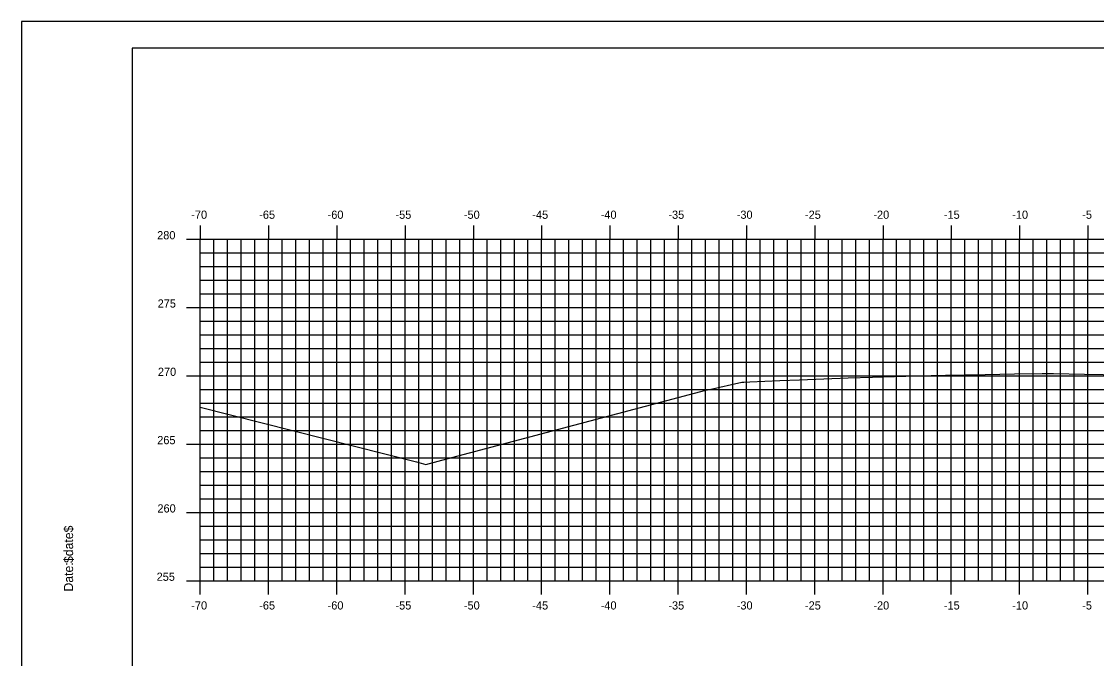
# Model space of a CAD drawing. Extents: x 1170543 to 1177585, y 609599 to 610623.
# Drawn here: x 1176161 to 1176239.7, y 609662.2 to 609708.8 of the extents above; entities that cross this region are included whole.
import ezdxf

# ---------------------------------------------------------------- set-up
doc = ezdxf.new("R2010")
doc.units = 0
for name, color, linetype in [('BORDER', 7, 'Continuous'), ('H_V ANNOTATION', 7, 'Continuous'), ('MAJOR', 7, 'Continuous'), ('MINOR', 7, 'Continuous'), ('PLOT BOUNDARY', 7, 'Continuous'), ('S_Roadway_Centerline', 7, 'Continuous')]:
    doc.layers.add(name, color=color, linetype=linetype)

msp = doc.modelspace()

# ---------------------------------------------------------------- linework, layer by layer
at = {"layer": 'BORDER'}
for p, q in [((1176329.096, 609706.872), (1176169.096, 609706.872)), ((1176169.096, 609706.872), (1176169.096, 609601.872))]:
    msp.add_line(p, q, dxfattribs=at)
at = {"layer": 'MAJOR'}
for p, q in [((1176174.096, 609693.874), (1176174.096, 609692.872)), ((1176179.096, 609693.874), (1176179.096, 609692.872)), ((1176184.096, 609693.874), (1176184.096, 609692.872)), ((1176189.096, 609693.874), (1176189.096, 609692.872)), ((1176194.096, 609693.874), (1176194.096, 609692.872)), ((1176199.096, 609693.874), (1176199.096, 609692.872)), ((1176204.096, 609693.874), (1176204.096, 609692.872)), ((1176209.096, 609693.874), (1176209.096, 609692.872)), ((1176214.096, 609693.874), (1176214.096, 609692.872)), ((1176219.096, 609693.874), (1176219.096, 609692.872)), ((1176224.096, 609693.874), (1176224.096, 609692.872)), ((1176229.096, 609693.874), (1176229.096, 609692.872)), ((1176234.096, 609693.874), (1176234.096, 609692.872)), ((1176239.096, 609693.874), (1176239.096, 609692.872)), ((1176173.094, 609692.872), (1176174.096, 609692.872)), ((1176174.096, 609692.872), (1176314.096, 609692.872)), ((1176174.096, 609667.872), (1176174.096, 609692.872)), ((1176174.096, 609667.872), (1176174.096, 609692.872)), ((1176174.096, 609692.872), (1176314.096, 609692.872)), ((1176179.096, 609667.872), (1176179.096, 609692.872)), ((1176184.096, 609667.872), (1176184.096, 609692.872)), ((1176189.096, 609667.872), (1176189.096, 609692.872)), ((1176194.096, 609667.872), (1176194.096, 609692.872)), ((1176199.096, 609667.872), (1176199.096, 609692.872)), ((1176204.096, 609667.872), (1176204.096, 609692.872)), ((1176209.096, 609667.872), (1176209.096, 609692.872)), ((1176214.096, 609667.872), (1176214.096, 609692.872)), ((1176219.096, 609667.872), (1176219.096, 609692.872)), ((1176224.096, 609667.872), (1176224.096, 609692.872)), ((1176229.096, 609667.872), (1176229.096, 609692.872)), ((1176234.096, 609667.872), (1176234.096, 609692.872)), ((1176239.096, 609667.872), (1176239.096, 609692.872)), ((1176173.094, 609687.872), (1176174.096, 609687.872)), ((1176174.096, 609687.872), (1176314.096, 609687.872)), ((1176173.094, 609682.872), (1176174.096, 609682.872)), ((1176174.096, 609682.872), (1176314.096, 609682.872)), ((1176173.094, 609677.872), (1176174.096, 609677.872)), ((1176174.096, 609677.872), (1176314.096, 609677.872)), ((1176173.094, 609672.872), (1176174.096, 609672.872)), ((1176174.096, 609672.872), (1176314.096, 609672.872)), ((1176173.094, 609667.872), (1176174.096, 609667.872)), ((1176174.096, 609667.872), (1176314.096, 609667.872)), ((1176174.096, 609667.872), (1176314.096, 609667.872)), ((1176174.096, 609666.87), (1176174.096, 609667.872)), ((1176179.096, 609666.87), (1176179.096, 609667.872)), ((1176184.096, 609666.87), (1176184.096, 609667.872)), ((1176189.096, 609666.87), (1176189.096, 609667.872)), ((1176194.096, 609666.87), (1176194.096, 609667.872)), ((1176199.096, 609666.87), (1176199.096, 609667.872)), ((1176204.096, 609666.87), (1176204.096, 609667.872)), ((1176209.096, 609666.87), (1176209.096, 609667.872)), ((1176214.096, 609666.87), (1176214.096, 609667.872)), ((1176219.096, 609666.87), (1176219.096, 609667.872)), ((1176224.096, 609666.87), (1176224.096, 609667.872)), ((1176229.096, 609666.87), (1176229.096, 609667.872)), ((1176234.096, 609666.87), (1176234.096, 609667.872)), ((1176239.096, 609666.87), (1176239.096, 609667.872))]:
    msp.add_line(p, q, dxfattribs=at)
at = {"layer": 'MINOR'}
for p, q in [((1176175.096, 609667.872), (1176175.096, 609692.872)), ((1176176.096, 609667.872), (1176176.096, 609692.872)), ((1176177.096, 609667.872), (1176177.096, 609692.872)), ((1176178.096, 609667.872), (1176178.096, 609692.872)), ((1176180.096, 609667.872), (1176180.096, 609692.872)), ((1176181.096, 609667.872), (1176181.096, 609692.872)), ((1176182.096, 609667.872), (1176182.096, 609692.872)), ((1176183.096, 609667.872), (1176183.096, 609692.872)), ((1176185.096, 609667.872), (1176185.096, 609692.872)), ((1176186.096, 609667.872), (1176186.096, 609692.872)), ((1176187.096, 609667.872), (1176187.096, 609692.872)), ((1176188.096, 609667.872), (1176188.096, 609692.872)), ((1176190.096, 609667.872), (1176190.096, 609692.872)), ((1176191.096, 609667.872), (1176191.096, 609692.872)), ((1176192.096, 609667.872), (1176192.096, 609692.872)), ((1176193.096, 609667.872), (1176193.096, 609692.872)), ((1176195.096, 609667.872), (1176195.096, 609692.872)), ((1176196.096, 609667.872), (1176196.096, 609692.872)), ((1176197.096, 609667.872), (1176197.096, 609692.872)), ((1176198.096, 609667.872), (1176198.096, 609692.872)), ((1176200.096, 609667.872), (1176200.096, 609692.872)), ((1176201.096, 609667.872), (1176201.096, 609692.872)), ((1176202.096, 609667.872), (1176202.096, 609692.872)), ((1176203.096, 609667.872), (1176203.096, 609692.872)), ((1176205.096, 609667.872), (1176205.096, 609692.872)), ((1176206.096, 609667.872), (1176206.096, 609692.872)), ((1176207.096, 609667.872), (1176207.096, 609692.872)), ((1176208.096, 609667.872), (1176208.096, 609692.872)), ((1176210.096, 609667.872), (1176210.096, 609692.872)), ((1176211.096, 609667.872), (1176211.096, 609692.872)), ((1176212.096, 609667.872), (1176212.096, 609692.872)), ((1176213.096, 609667.872), (1176213.096, 609692.872)), ((1176215.096, 609667.872), (1176215.096, 609692.872)), ((1176216.096, 609667.872), (1176216.096, 609692.872)), ((1176217.096, 609667.872), (1176217.096, 609692.872)), ((1176218.096, 609667.872), (1176218.096, 609692.872)), ((1176220.096, 609667.872), (1176220.096, 609692.872)), ((1176221.096, 609667.872), (1176221.096, 609692.872)), ((1176222.096, 609667.872), (1176222.096, 609692.872)), ((1176223.096, 609667.872), (1176223.096, 609692.872)), ((1176225.096, 609667.872), (1176225.096, 609692.872)), ((1176226.096, 609667.872), (1176226.096, 609692.872)), ((1176227.096, 609667.872), (1176227.096, 609692.872)), ((1176228.096, 609667.872), (1176228.096, 609692.872)), ((1176230.096, 609667.872), (1176230.096, 609692.872)), ((1176231.096, 609667.872), (1176231.096, 609692.872)), ((1176232.096, 609667.872), (1176232.096, 609692.872)), ((1176233.096, 609667.872), (1176233.096, 609692.872)), ((1176235.096, 609667.872), (1176235.096, 609692.872)), ((1176236.096, 609667.872), (1176236.096, 609692.872)), ((1176237.096, 609667.872), (1176237.096, 609692.872)), ((1176238.096, 609667.872), (1176238.096, 609692.872)), ((1176174.096, 609691.872), (1176314.096, 609691.872)), ((1176174.096, 609691.872), (1176175.098, 609691.872)), ((1176174.096, 609690.872), (1176314.096, 609690.872)), ((1176174.096, 609690.872), (1176175.098, 609690.872)), ((1176174.096, 609689.872), (1176314.096, 609689.872)), ((1176174.096, 609689.872), (1176175.098, 609689.872)), ((1176174.096, 609688.872), (1176314.096, 609688.872)), ((1176174.096, 609688.872), (1176175.098, 609688.872)), ((1176174.096, 609686.872), (1176314.096, 609686.872)), ((1176174.096, 609686.872), (1176175.098, 609686.872)), ((1176174.096, 609685.872), (1176314.096, 609685.872)), ((1176174.096, 609685.872), (1176175.098, 609685.872)), ((1176174.096, 609684.872), (1176314.096, 609684.872)), ((1176174.096, 609684.872), (1176175.098, 609684.872)), ((1176174.096, 609683.872), (1176314.096, 609683.872)), ((1176174.096, 609683.872), (1176175.098, 609683.872)), ((1176174.096, 609681.872), (1176314.096, 609681.872)), ((1176174.096, 609681.872), (1176175.098, 609681.872)), ((1176174.096, 609680.872), (1176314.096, 609680.872)), ((1176174.096, 609680.872), (1176175.098, 609680.872)), ((1176174.096, 609679.872), (1176314.096, 609679.872)), ((1176174.096, 609679.872), (1176175.098, 609679.872)), ((1176174.096, 609678.872), (1176314.096, 609678.872)), ((1176174.096, 609678.872), (1176175.098, 609678.872)), ((1176174.096, 609676.872), (1176314.096, 609676.872)), ((1176174.096, 609676.872), (1176175.098, 609676.872)), ((1176174.096, 609675.872), (1176314.096, 609675.872)), ((1176174.096, 609675.872), (1176175.098, 609675.872)), ((1176174.096, 609674.872), (1176314.096, 609674.872)), ((1176174.096, 609674.872), (1176175.098, 609674.872)), ((1176174.096, 609673.872), (1176314.096, 609673.872)), ((1176174.096, 609673.872), (1176175.098, 609673.872)), ((1176174.096, 609671.872), (1176314.096, 609671.872)), ((1176174.096, 609671.872), (1176175.098, 609671.872)), ((1176174.096, 609670.872), (1176314.096, 609670.872)), ((1176174.096, 609670.872), (1176175.098, 609670.872)), ((1176174.096, 609669.872), (1176314.096, 609669.872)), ((1176174.096, 609669.872), (1176175.098, 609669.872)), ((1176174.096, 609668.872), (1176314.096, 609668.872)), ((1176174.096, 609668.872), (1176175.098, 609668.872))]:
    msp.add_line(p, q, dxfattribs=at)
at = {"layer": 'PLOT BOUNDARY'}
msp.add_lwpolyline([(1176161.003, 609598.813), (1176331.003, 609598.813), (1176331.003, 609708.813), (1176161.003, 609708.813)], close=True, dxfattribs=at)
at = {"layer": 'S_Roadway_Centerline'}
msp.add_lwpolyline([(1176174.096, 609680.595), (1176189.933, 609676.588), (1176190.608, 609676.386), (1176191.78, 609676.701), (1176211.111, 609681.825), (1176211.202, 609681.846), (1176211.253, 609681.858), (1176211.397, 609681.889), (1176213.745, 609682.409), (1176213.898, 609682.415), (1176214.345, 609682.434), (1176216.542, 609682.526), (1176217.973, 609682.588), (1176221.552, 609682.743), (1176223.321, 609682.789), (1176226.562, 609682.877), (1176228.668, 609682.921), (1176231.572, 609682.982), (1176233.725, 609683.02), (1176235.752, 609683.058), (1176236.159, 609683.053), (1176236.582, 609683.048), (1176238.846, 609682.999), (1176241.592, 609682.943)], dxfattribs=at)

# ---------------------------------------------------------------- texts
at = {"layer": 'BORDER'}
for s, p in [('$date$', (1176164.781, 609669.177)), ('Date:', (1176164.781, 609667.089))]:
    msp.add_text(s, height=0.6696, rotation=90, dxfattribs=at).set_placement(p)
at = {"layer": 'H_V ANNOTATION'}
for s, p in [('-70', (1176173.437, 609694.372)), ('-65', (1176178.413, 609694.372)), ('-60', (1176183.421, 609694.372)), ('-55', (1176188.392, 609694.372)), ('-50', (1176193.4, 609694.372)), ('-45', (1176198.413, 609694.372)), ('-40', (1176203.421, 609694.372)), ('-35', (1176208.376, 609694.372)), ('-30', (1176213.384, 609694.372)), ('-25', (1176218.381, 609694.372)), ('-20', (1176223.389, 609694.372)), ('-15', (1176228.553, 609694.372)), ('-10', (1176233.561, 609694.372)), ('-5', (1176238.686, 609694.372)), ('280', (1176170.936, 609692.872)), ('275', (1176170.974, 609687.872)), ('270', (1176170.99, 609682.872)), ('265', (1176170.942, 609677.872)), ('260', (1176170.958, 609672.872)), ('255', (1176170.899, 609667.872)), ('-70', (1176173.437, 609665.772)), ('-65', (1176178.413, 609665.772)), ('-60', (1176183.421, 609665.772)), ('-55', (1176188.392, 609665.772)), ('-50', (1176193.4, 609665.772)), ('-45', (1176198.413, 609665.772)), ('-40', (1176203.421, 609665.772)), ('-35', (1176208.376, 609665.772)), ('-30', (1176213.384, 609665.772)), ('-25', (1176218.381, 609665.772)), ('-20', (1176223.389, 609665.772)), ('-15', (1176228.553, 609665.772)), ('-10', (1176233.561, 609665.772)), ('-5', (1176238.686, 609665.772))]:
    msp.add_text(s, height=0.6, dxfattribs=at).set_placement(p)

doc.saveas('drawing.dxf')
